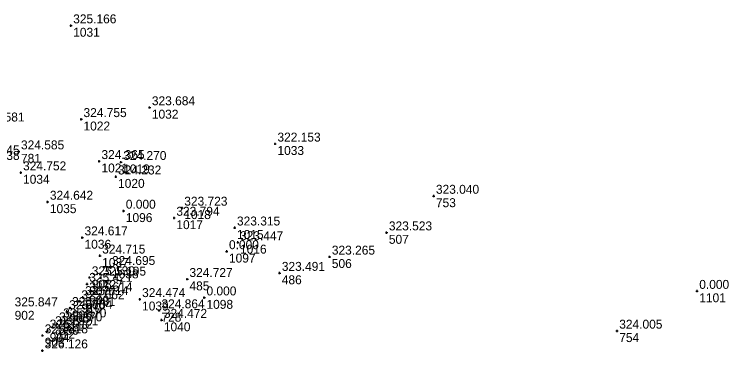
# Model space of a CAD drawing. Extents: x -829398 to -819400, y -1074439 to -1067977.
# Drawn here: x -820497.8 to -820401.9, y -1071394.8 to -1071349.5 of the extents above; entities that cross this region are included whole.
import ezdxf

# ---------------------------------------------------------------- set-up
doc = ezdxf.new("R2010")
doc.units = 0
for name, color, linetype in [('Vrstva 60', 7, 'Continuous'), ('Vrstva 61', 7, 'Continuous'), ('Čísla bodů_doměření_2012', 7, 'Continuous')]:
    doc.layers.add(name, color=color, linetype=linetype)

# ---------------------------------------------------------------- blocks, each defined once
blk = doc.blocks.new('BOD')
at = {"layer": 'Čísla bodů_doměření_2012'}
for p, q in [((-0.15, 0), (0.15, 0)), ((0, -0.15), (0, 0.15))]:
    blk.add_line(p, q, dxfattribs=at)

msp = doc.modelspace()

# ---------------------------------------------------------------- block references
at = {"layer": 'Vrstva 60'}
for p in [(-820490.165, -1071350.969), (-820479.603, -1071361.97), (-820488.783, -1071363.559), (-820462.743, -1071366.846), (-820497.174, -1071367.896), (-820486.373, -1071369.197), (-820483.449, -1071369.318), (-820496.897, -1071370.713), (-820484.141, -1071371.264), (-820441.466, -1071373.859), (-820493.295, -1071374.658), (-820483.1, -1071375.86), (-820475.254, -1071375.456), (-820476.314, -1071376.81), (-820468.176, -1071378.119), (-820447.783, -1071378.777), (-820488.644, -1071379.44), (-820467.766, -1071380.094), (-820469.25, -1071381.3), (-820486.278, -1071381.886), (-820455.442, -1071382.029), (-820484.95, -1071383.423), (-820462.16, -1071384.213), (-820488.008, -1071385.686), (-820487.672, -1071384.802), (-820486.183, -1071384.847), (-820474.557, -1071385.033), (-820406.11, -1071386.63), (-820488.561, -1071387.473), (-820488.004, -1071386.947), (-820472.27, -1071387.51), (-820489.068, -1071388.024), (-820480.916, -1071387.735), (-820490.711, -1071389.356), (-820490.316, -1071388.93), (-820478.32, -1071389.239), (-820491.516, -1071390.462), (-820492.056, -1071390.994), (-820477.992, -1071390.523), (-820493.319, -1071391.961), (-820492.593, -1071391.508), (-820416.855, -1071391.975), (-820493.989, -1071392.599), (-820494, -1071394.623)]:
    msp.add_blockref('BOD', p, dxfattribs=at)

# ---------------------------------------------------------------- texts
for s, p in [('1031', (-820489.865, -1071352.469)), ('1032', (-820479.303, -1071363.47)), ('1022', (-820488.483, -1071365.059)), ('1033', (-820462.443, -1071368.346)), ('781', (-820496.874, -1071369.396)), ('1021', (-820486.073, -1071370.697)), ('1019', (-820483.149, -1071370.818)), ('1034', (-820496.597, -1071372.213)), ('1020', (-820483.841, -1071372.764)), ('1035', (-820492.995, -1071376.158)), ('753', (-820441.166, -1071375.359)), ('1018', (-820474.954, -1071376.956)), ('1096', (-820482.8, -1071377.36)), ('1017', (-820476.014, -1071378.31)), ('1015', (-820467.876, -1071379.619)), ('1036', (-820488.344, -1071380.94)), ('507', (-820447.483, -1071380.277)), ('1016', (-820467.466, -1071381.594)), ('1097', (-820468.95, -1071382.8)), ('1037', (-820485.978, -1071383.386)), ('506', (-820455.142, -1071383.529)), ('1038', (-820484.65, -1071384.923)), ('486', (-820461.86, -1071385.713)), ('908', (-820487.372, -1071386.302)), ('727', (-820485.883, -1071386.347)), ('485', (-820474.257, -1071386.533)), ('907', (-820487.708, -1071387.186)), ('909', (-820487.704, -1071388.447)), ('1101', (-820405.81, -1071388.13)), ('910', (-820488.768, -1071389.524)), ('888', (-820488.261, -1071388.973)), ('1039', (-820480.616, -1071389.235)), ('1098', (-820471.97, -1071389.01)), ('902', (-820497.73, -1071390.483)), ('906', (-820490.016, -1071390.43)), ('905', (-820490.411, -1071390.856)), ('728', (-820478.02, -1071390.739)), ('889', (-820491.756, -1071392.494)), ('911', (-820491.216, -1071391.962)), ('1040', (-820477.692, -1071392.023)), ('904', (-820493.019, -1071393.461)), ('912', (-820492.293, -1071393.008)), ('903', (-820493.689, -1071394.099)), ('754', (-820416.555, -1071393.475))]:
    msp.add_text(s, height=1.2, dxfattribs=at).set_placement(p)
at = {"layer": 'Vrstva 61'}
for s, p in [('325.166', (-820489.865, -1071350.669)), ('323.684', (-820479.303, -1071361.67)), ('324.755', (-820488.483, -1071363.259)), ('324.581', (-820502.201, -1071363.849)), ('322.153', (-820462.443, -1071366.546)), ('325.145', (-820502.86, -1071368.267)), ('324.585', (-820496.874, -1071367.596)), ('325.338', (-820502.86, -1071369.013)), ('324.365', (-820486.073, -1071368.897)), ('324.270', (-820483.149, -1071369.018)), ('324.752', (-820496.597, -1071370.413)), ('324.232', (-820483.841, -1071370.964)), ('323.040', (-820441.166, -1071373.559)), ('324.642', (-820492.995, -1071374.358)), ('323.723', (-820474.954, -1071375.156)), ('0.000', (-820482.8, -1071375.56)), ('323.794', (-820476.014, -1071376.51)), ('323.315', (-820467.876, -1071377.819)), ('323.523', (-820447.483, -1071378.477)), ('324.617', (-820488.344, -1071379.14)), ('323.447', (-820467.466, -1071379.794)), ('0.000', (-820468.95, -1071381)), ('324.715', (-820485.978, -1071381.586)), ('323.265', (-820455.142, -1071381.729)), ('324.695', (-820484.65, -1071383.123)), ('325.130', (-820487.372, -1071384.502)), ('325.195', (-820485.883, -1071384.547)), ('324.727', (-820474.257, -1071384.733)), ('323.491', (-820461.86, -1071383.913)), ('325.421', (-820487.708, -1071385.386)), ('325.614', (-820487.704, -1071386.647)), ('0.000', (-820405.81, -1071386.33)), ('325.662', (-820488.768, -1071387.724)), ('325.614', (-820488.261, -1071387.173)), ('324.474', (-820480.616, -1071387.435)), ('0.000', (-820471.97, -1071387.21)), ('325.847', (-820497.73, -1071388.683)), ('325.481', (-820490.016, -1071388.63)), ('325.704', (-820490.411, -1071389.056)), ('324.864', (-820478.02, -1071388.939)), ('325.870', (-820491.216, -1071390.162)), ('324.472', (-820477.692, -1071390.223)), ('325.921', (-820492.293, -1071391.208)), ('325.870', (-820491.756, -1071390.694)), ('325.818', (-820493.689, -1071392.299)), ('325.912', (-820493.019, -1071391.661)), ('324.005', (-820416.555, -1071391.675)), ('326.126', (-820493.7, -1071394.323))]:
    msp.add_text(s, height=1.2, dxfattribs=at).set_placement(p)

doc.saveas('drawing.dxf')
